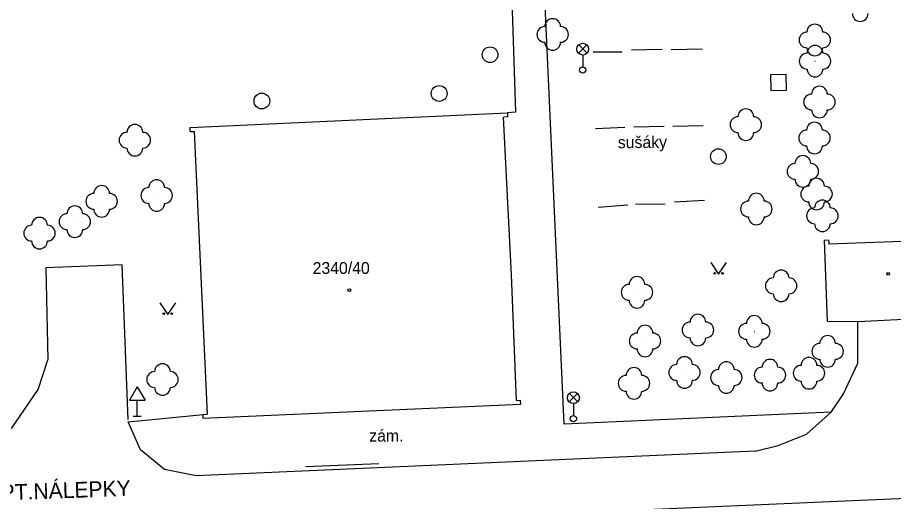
# Model space of a CAD drawing. Extents: x -737812 to -729375, y -1123000 to -1115500.
# Drawn here: x -736521.8 to -736466.2, y -1118736.5 to -1118705.7 of the extents above; entities that cross this region are included whole.
import ezdxf

# ---------------------------------------------------------------- set-up
doc = ezdxf.new("R2010")
doc.units = 0
for name, color, linetype in [('Doplněk polohopisu', 7, 'Continuous'), ('Doplňkové značky', 7, 'Continuous'), ('Hranice - ploty_ zdi', 7, 'Continuous'), ('Komunikace', 7, 'Continuous'), ('Neurčené prvky', 7, 'Continuous'), ('Názvy ulic_ silnic_ žel_', 7, 'Continuous'), ('Pomocné popisy', 7, 'Continuous'), ('Povr_ zn_ inž_ sítí - el_', 7, 'Continuous'), ('Povr_ zn_ inž_ sítí - kan_', 7, 'Continuous'), ('Povr_ zn_ inž_ sítí - ner_', 7, 'Continuous'), ('Stavební objekty', 7, 'Continuous'), ('Zeleň', 7, 'Continuous'), ('Značky druhů budov', 7, 'Continuous'), ('Značky druhů pozemků', 7, 'Continuous'), ('Čísla popisná', 7, 'Continuous')]:
    doc.layers.add(name, color=color, linetype=linetype)

msp = doc.modelspace()

# ---------------------------------------------------------------- linework, layer by layer
at = {"layer": 'Doplněk polohopisu'}
for points in [[(-736490.46, -1118702.67), (-736490.17, -1118711.73), (-736490.68, -1118711.77)], [(-736470.13, -1118730.78), (-736487.07, -1118731.55), (-736488.38, -1118702.6)], [(-736514.74, -1118731.4), (-736509.98, -1118730.93)]]:
    msp.add_lwpolyline(points, dxfattribs=at)
at = {"layer": 'Doplňkové značky'}
for p, q in [((-736514.17, -1118729.164), (-736514.67, -1118730.03)), ((-736514.17, -1118729.164), (-736513.67, -1118730.03)), ((-736514.67, -1118730.03), (-736513.67, -1118730.03)), ((-736514.17, -1118731.03), (-736514.17, -1118730.03)), ((-736514.42, -1118731.03), (-736513.92, -1118731.03))]:
    msp.add_line(p, q, dxfattribs=at)
at = {"layer": 'Hranice - ploty_ zdi'}
msp.add_lwpolyline([(-736503.48, -1118734.24), (-736498.84, -1118734.04)], dxfattribs=at)
at = {"layer": 'Komunikace'}
for points in [[(-736514.75, -1118731.24), (-736515.13, -1118721.43), (-736519.98, -1118721.62), (-736519.84, -1118727.46)], [(-736470.13, -1118730.78), (-736469.36, -1118729.61), (-736468.45, -1118727.66), (-736468.44, -1118725.05)], [(-736522.16, -1118731.81), (-736520.46, -1118729.34), (-736519.84, -1118727.46)], [(-736474.95, -1118733.26), (-736473.5, -1118732.91), (-736471.69, -1118732.18), (-736470.13, -1118730.78)], [(-736474.95, -1118733.26), (-736510.43, -1118734.82), (-736512.43, -1118734.43), (-736513.96, -1118733.18), (-736514.74, -1118731.4)], [(-736560.06, -1118740.29), (-736548.42, -1118739.78), (-736532.67, -1118739.14), (-736518.6, -1118738.55), (-736507.63, -1118738.06), (-736483.31, -1118737.02), (-736459.53, -1118736), (-736428.68, -1118734.66), (-736410.69, -1118733.84), (-736403.07, -1118733.54), (-736391.02, -1118733.03), (-736383.64, -1118732.82), (-736380.47, -1118733.56)]]:
    msp.add_lwpolyline(points, dxfattribs=at)
at = {"layer": 'Neurčené prvky'}
for points in [[(-736480.86, -1118707.75), (-736482.8, -1118707.8)], [(-736478.3, -1118707.72), (-736480.28, -1118707.76)], [(-736483.4, -1118707.92), (-736485.23, -1118707.91)], [(-736485.09, -1118712.77), (-736483.23, -1118712.67)], [(-736482.66, -1118712.65), (-736480.73, -1118712.62)], [(-736480.19, -1118712.61), (-736478.25, -1118712.58)], [(-736480.07, -1118717.42), (-736478.17, -1118717.31)], [(-736484.92, -1118717.76), (-736483.04, -1118717.62)], [(-736482.56, -1118717.58), (-736480.67, -1118717.55)]]:
    msp.add_lwpolyline(points, dxfattribs=at)
at = {"layer": 'Povr_ zn_ inž_ sítí - el_'}
for p, q in [((-736486.164, -1118707.988), (-736485.636, -1118707.46)), ((-736485.628, -1118707.985), (-736486.156, -1118707.456)), ((-736485.9, -1118708.1), (-736485.9, -1118708.85)), ((-736486.754, -1118730.128), (-736486.226, -1118729.6)), ((-736486.218, -1118730.125), (-736486.746, -1118729.596)), ((-736486.49, -1118730.24), (-736486.49, -1118730.99))]:
    msp.add_line(p, q, dxfattribs=at)
for centre, radius in [((-736485.9, -1118707.725), 0.375), ((-736485.9, -1118709.05), 0.2), ((-736486.49, -1118729.865), 0.375), ((-736486.49, -1118731.19), 0.2)]:
    msp.add_circle(centre, radius, dxfattribs=at)
at = {"layer": 'Povr_ zn_ inž_ sítí - kan_'}
for centre in [(-736491.78, -1118708.08), (-736495.01, -1118710.54), (-736506.26, -1118711.02), (-736477.29, -1118714.55)]:
    msp.add_circle(centre, 0.5, dxfattribs=at)
at = {"layer": 'Povr_ zn_ inž_ sítí - ner_'}
for p, q in [((-736472.98, -1118709.341), (-736473.979, -1118709.36)), ((-736473.979, -1118709.36), (-736473.96, -1118710.359)), ((-736472.961, -1118710.34), (-736472.98, -1118709.341)), ((-736473.96, -1118710.359), (-736472.961, -1118710.34))]:
    msp.add_line(p, q, dxfattribs=at)
at = {"layer": 'Stavební objekty'}
for points in [[(-736510.82, -1118712.7), (-736490.68, -1118711.77)], [(-736490.68, -1118711.77), (-736490.67, -1118712.03)], [(-736490.67, -1118712.03), (-736490.93, -1118712.04)], [(-736490.43, -1118722.06), (-736490.93, -1118712.04)], [(-736510.82, -1118712.96), (-736510.82, -1118712.7)], [(-736510.82, -1118712.96), (-736510.56, -1118712.95)], [(-736510.56, -1118712.95), (-736509.73, -1118730.92)], [(-736470.29, -1118719.87), (-736470.55, -1118719.86)], [(-736470.36, -1118725.02), (-736470.55, -1118719.86)], [(-736470.29, -1118719.87), (-736470.28, -1118720.11)], [(-736463.31, -1118719.85), (-736470.28, -1118720.11)], [(-736490.11, -1118730.04), (-736490.43, -1118722.06)], [(-736468.44, -1118725.05), (-736470.36, -1118725.02)], [(-736463.44, -1118724.79), (-736468.44, -1118725.05)], [(-736490.11, -1118730.04), (-736489.86, -1118730.03)], [(-736489.86, -1118730.03), (-736489.85, -1118730.29)], [(-736489.85, -1118730.29), (-736509.98, -1118731.18)], [(-736509.98, -1118730.93), (-736509.73, -1118730.92)], [(-736509.98, -1118731.18), (-736509.98, -1118730.93)]]:
    msp.add_lwpolyline(points, dxfattribs=at)
at = {"layer": 'Zeleň'}
for centre in [(-736487.81, -1118706.79), (-736471.17, -1118707.14), (-736471.16, -1118708.49), (-736470.88, -1118711.08), (-736475.55, -1118712.52), (-736471.19, -1118713.37), (-736514.32, -1118713.51), (-736471.93, -1118715.49), (-736512.94, -1118717.02), (-736471.06, -1118716.93), (-736516.43, -1118717.39), (-736474.88, -1118717.88), (-736470.69, -1118718.31), (-736518.13, -1118718.68), (-736520.37, -1118719.41), (-736473.31, -1118722.76), (-736482.46, -1118723.17), (-736478.59, -1118725.56), (-736475.01, -1118725.65), (-736481.95, -1118726.26), (-736470.36, -1118726.92), (-736479.44, -1118728.26), (-736474.02, -1118728.43), (-736471.54, -1118728.31), (-736512.57, -1118728.71), (-736482.65, -1118728.95), (-736476.79, -1118728.58)]:
    msp.add_circle(centre, 0.0005, dxfattribs=at)
for centre, start, end in [((-736468.29, -1118705.46), 180, 360), ((-736487.81, -1118706.29), 360, 180), ((-736471.17, -1118706.64), 360, 180), ((-736488.31, -1118706.79), 90, 270), ((-736487.31, -1118706.79), 270, 90), ((-736471.67, -1118707.14), 90, 270), ((-736470.67, -1118707.14), 270, 90), ((-736487.81, -1118707.29), 180, 360), ((-736471.17, -1118707.64), 180, 360), ((-736471.16, -1118707.99), 360, 180), ((-736471.66, -1118708.49), 90, 270), ((-736470.66, -1118708.49), 270, 90), ((-736471.16, -1118708.99), 180, 360), ((-736470.88, -1118710.58), 360, 180), ((-736471.38, -1118711.08), 90, 270), ((-736470.38, -1118711.08), 270, 90), ((-736475.55, -1118712.02), 360, 180), ((-736470.88, -1118711.58), 180, 360), ((-736476.05, -1118712.52), 90, 270), ((-736475.05, -1118712.52), 270, 90), ((-736514.32, -1118713.01), 360, 180), ((-736471.69, -1118713.37), 90, 270), ((-736471.19, -1118712.87), 360, 180), ((-736470.69, -1118713.37), 270, 90), ((-736514.82, -1118713.51), 90, 270), ((-736513.82, -1118713.51), 270, 90), ((-736475.55, -1118713.02), 180, 360), ((-736471.19, -1118713.87), 180, 360), ((-736514.32, -1118714.01), 180, 360), ((-736471.93, -1118714.99), 360, 180), ((-736472.43, -1118715.49), 90, 270), ((-736471.43, -1118715.49), 270, 90), ((-736512.94, -1118716.52), 360, 180), ((-736471.93, -1118715.99), 180, 360), ((-736471.06, -1118716.43), 360, 180), ((-736516.43, -1118716.89), 360, 180), ((-736513.44, -1118717.02), 90, 270), ((-736512.44, -1118717.02), 270, 90), ((-736471.56, -1118716.93), 90, 270), ((-736470.56, -1118716.93), 270, 90), ((-736516.93, -1118717.39), 90, 270), ((-736515.93, -1118717.39), 270, 90), ((-736474.88, -1118717.38), 360, 180), ((-736470.69, -1118717.81), 360, 180), ((-736518.13, -1118718.18), 360, 180), ((-736516.43, -1118717.89), 180, 360), ((-736512.94, -1118717.52), 180, 360), ((-736475.38, -1118717.88), 90, 270), ((-736474.38, -1118717.88), 270, 90), ((-736471.19, -1118718.31), 90, 270), ((-736471.06, -1118717.43), 180, 360), ((-736470.19, -1118718.31), 270, 90), ((-736520.37, -1118718.91), 360, 180), ((-736518.63, -1118718.68), 90, 270), ((-736517.63, -1118718.68), 270, 90), ((-736474.88, -1118718.38), 180, 360), ((-736520.87, -1118719.41), 90, 270), ((-736519.87, -1118719.41), 270, 90), ((-736470.69, -1118718.81), 180, 360), ((-736518.13, -1118719.18), 180, 360), ((-736520.37, -1118719.91), 180, 360), ((-736473.31, -1118722.26), 360, 180), ((-736482.46, -1118722.67), 360, 180), ((-736473.81, -1118722.76), 90, 270), ((-736472.81, -1118722.76), 270, 90), ((-736482.96, -1118723.17), 90, 270), ((-736481.96, -1118723.17), 270, 90), ((-736473.31, -1118723.26), 180, 360), ((-736482.46, -1118723.67), 180, 360), ((-736478.59, -1118725.06), 360, 180), ((-736479.09, -1118725.56), 90, 270), ((-736478.09, -1118725.56), 270, 90), ((-736475.01, -1118725.15), 360, 180), ((-736481.95, -1118725.76), 360, 180), ((-736475.51, -1118725.65), 90, 270), ((-736474.51, -1118725.65), 270, 90), ((-736482.45, -1118726.26), 90, 270), ((-736481.45, -1118726.26), 270, 90), ((-736478.59, -1118726.06), 180, 360), ((-736475.01, -1118726.15), 180, 360), ((-736470.36, -1118726.42), 360, 180), ((-736481.95, -1118726.76), 180, 360), ((-736470.86, -1118726.92), 90, 270), ((-736469.86, -1118726.92), 270, 90), ((-736479.44, -1118727.76), 360, 180), ((-736471.54, -1118727.81), 360, 180), ((-736512.57, -1118728.21), 360, 180), ((-736479.94, -1118728.26), 90, 270), ((-736478.94, -1118728.26), 270, 90), ((-736476.79, -1118728.08), 360, 180), ((-736474.02, -1118727.93), 360, 180), ((-736472.04, -1118728.31), 90, 270), ((-736471.04, -1118728.31), 270, 90), ((-736470.36, -1118727.42), 180, 360), ((-736513.07, -1118728.71), 90, 270), ((-736512.07, -1118728.71), 270, 90), ((-736483.15, -1118728.95), 90, 270), ((-736482.65, -1118728.45), 360, 180), ((-736482.15, -1118728.95), 270, 90), ((-736477.29, -1118728.58), 90, 270), ((-736476.29, -1118728.58), 270, 90), ((-736474.52, -1118728.43), 90, 270), ((-736473.52, -1118728.43), 270, 90), ((-736479.44, -1118728.76), 180, 360), ((-736474.02, -1118728.93), 180, 360), ((-736471.54, -1118728.81), 180, 360), ((-736512.57, -1118729.21), 180, 360), ((-736482.65, -1118729.45), 180, 360), ((-736476.79, -1118729.08), 180, 360)]:
    msp.add_arc(centre, 0.5, start, end, dxfattribs=at)
at = {"layer": 'Značky druhů budov'}
for centre in [(-736466.51, -1118721.999), (-736500.71, -1118723.04)]:
    msp.add_circle(centre, 0.0875, dxfattribs=at)
at = {"layer": 'Značky druhů pozemků'}
for points in [[(-736477.78, -1118721.27), (-736477.28, -1118722.02), (-736476.78, -1118721.27)], [(-736512.73, -1118723.83), (-736512.23, -1118724.58), (-736511.73, -1118723.83)]]:
    msp.add_lwpolyline(points, dxfattribs=at)
for centre in [(-736477.53, -1118721.97), (-736477.03, -1118721.97), (-736512.48, -1118724.53), (-736511.98, -1118724.53)]:
    msp.add_circle(centre, 0.05, dxfattribs=at)

# ---------------------------------------------------------------- texts
at = {"layer": 'Názvy ulic_ silnic_ žel_'}
msp.add_text('KPT.NÁLEPKY', height=1, rotation=2.0218, dxfattribs=at).set_placement((-736523.71, -1118736.42))
at = {"layer": 'Pomocné popisy'}
msp.add_text('sušáky', height=0.75, rotation=0.5063, dxfattribs=at).set_placement((-736483.67, -1118714.02))
msp.add_text('zám.', height=0.75, dxfattribs=at).set_placement((-736499.45, -1118732.65))
at = {"layer": 'Čísla popisná'}
msp.add_text('2340/40', height=0.75, dxfattribs=at).set_placement((-736503.04, -1118722))

doc.saveas('drawing.dxf')
